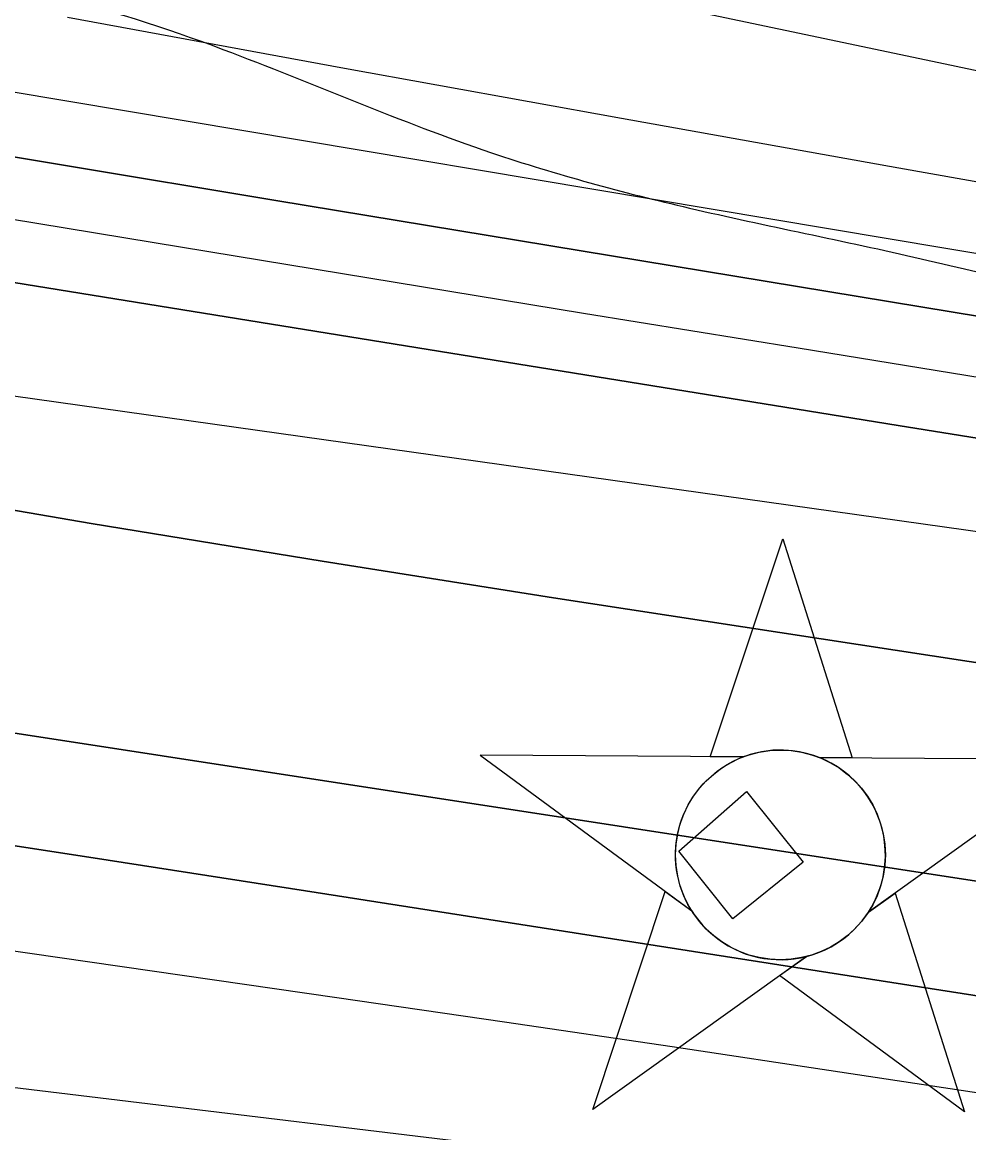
# Model space of a CAD drawing. Extents: x 3445503 to 3483459, y 540493 to 566012.
# Drawn here: x 3469389.4 to 3469665, y 552190.5 to 552514 of the extents above; entities that cross this region are included whole.
import ezdxf

# ---------------------------------------------------------------- set-up
doc = ezdxf.new("R2010")
doc.units = 0
for name, color, linetype in [('V-CHAN-DOCK', 7, 'Continuous'), ('V-CHAN-NAID', 7, 'Continuous'), ('V-RIVR-EDGE', 7, 'Continuous'), ('V-TOPO-DPTH', 7, 'Continuous'), ('V-TOPO-MAJR', 7, 'Continuous'), ('V-TOPO-MINR', 7, 'Continuous'), ('V-TOPO-WATR', 7, 'Continuous')]:
    doc.layers.add(name, color=color, linetype=linetype)

msp = doc.modelspace()

# ---------------------------------------------------------------- linework, layer by layer
at = {"layer": 'V-CHAN-DOCK'}
msp.add_lwpolyline([(3469580.58, 552272.5), (3469600.26, 552289.9), (3469616.8, 552269.34), (3469596.25, 552252.81), (3469580.58, 552272.5)], dxfattribs=at)
at = {"layer": 'V-CHAN-NAID'}
for points in [[(3469599.27, 552299.99), (3469589.68, 552300.06), (3469610.81, 552363.54), (3469631.03, 552299.76), (3469621.44, 552299.83), (3469619.87, 552300.41), (3469617.77, 552301.03), (3469615.73, 552301.48), (3469613.7, 552301.79), (3469612.53, 552301.9), (3469610.99, 552301.98), (3469609.27, 552301.98), (3469607.9, 552301.91), (3469606, 552301.71), (3469604.63, 552301.49), (3469602.85, 552301.11), (3469601.32, 552300.69), (3469600.28, 552300.35)], [(3469599.27, 552299.99), (3469522.78, 552300.53), (3469584.34, 552255.13), (3469583.23, 552257.04), (3469582.42, 552258.67), (3469581.59, 552260.64), (3469580.9, 552262.69), (3469580.53, 552264.01), (3469580.17, 552265.64), (3469579.93, 552267.08), (3469579.74, 552268.68), (3469579.63, 552270.42), (3469579.62, 552272), (3469579.73, 552274.07), (3469579.91, 552275.69), (3469580.3, 552277.89), (3469580.78, 552279.82), (3469581.38, 552281.7), (3469582.04, 552283.38), (3469582.77, 552284.97), (3469583.58, 552286.51), (3469584.64, 552288.24), (3469585.67, 552289.71), (3469586.67, 552290.98), (3469587.67, 552292.13), (3469588.98, 552293.46), (3469590.03, 552294.43), (3469591.75, 552295.83), (3469592.96, 552296.7), (3469594.65, 552297.77), (3469596.38, 552298.71), (3469597.83, 552299.4)], [(3469621.44, 552299.83), (3469697.94, 552299.29), (3469635.73, 552254.77), (3469636.64, 552256.25), (3469637.62, 552258.1), (3469638.34, 552259.69), (3469639.08, 552261.64), (3469639.62, 552263.43), (3469640.02, 552265.07), (3469640.38, 552267.07), (3469640.56, 552268.65), (3469640.69, 552270.85), (3469640.66, 552272.92), (3469640.47, 552275.14), (3469640.21, 552276.89), (3469639.71, 552279.13), (3469639.07, 552281.27), (3469638.32, 552283.25), (3469637.68, 552284.69), (3469636.67, 552286.61), (3469635.61, 552288.33), (3469634.39, 552290.03), (3469633.13, 552291.57), (3469631.86, 552292.94), (3469630.23, 552294.47), (3469628.48, 552295.88), (3469626.8, 552297.06), (3469624.92, 552298.19), (3469623.44, 552298.95)], [(3469617.7, 552241.86), (3469555.5, 552197.34), (3469576.62, 552260.82), (3469584.34, 552255.13), (3469584.98, 552254.17), (3469586.36, 552252.31), (3469587.57, 552250.89), (3469589.04, 552249.39), (3469590.43, 552248.14), (3469591.88, 552246.98), (3469593.28, 552245.99), (3469594.96, 552244.96), (3469596.68, 552244.05), (3469598.47, 552243.24), (3469599.91, 552242.68), (3469601.54, 552242.15), (3469603.77, 552241.59), (3469605.3, 552241.3), (3469607.32, 552241.04), (3469608.86, 552240.94), (3469610.72, 552240.92), (3469612.41, 552240.99), (3469614.12, 552241.17), (3469616.02, 552241.48)], [(3469635.73, 552254.77), (3469643.53, 552260.35), (3469663.75, 552196.57), (3469609.9, 552236.28), (3469617.7, 552241.86), (3469619.37, 552242.33), (3469620.98, 552242.9), (3469623.14, 552243.81), (3469624.87, 552244.69), (3469626.74, 552245.81), (3469628.48, 552247.02), (3469630.03, 552248.26), (3469631.32, 552249.43), (3469632.7, 552250.85), (3469633.9, 552252.25), (3469635.02, 552253.73)]]:
    msp.add_lwpolyline(points, close=True, dxfattribs=at)
msp.add_circle((3469610.15, 552271.45), 30.54, dxfattribs=at)
at = {"layer": 'V-RIVR-EDGE'}
msp.add_spline([(3466309.38, 552621.96), (3466349.7, 552619.42), (3466382.73, 552619.34), (3466411.93, 552618.58), (3466431.74, 552619.22), (3466456.43, 552621.25), (3466478.34, 552625.36), (3466500.25, 552626.35), (3466524.24, 552628.03), (3466536.75, 552627.65), (3466565.61, 552631.75), (3466586.13, 552632.4), (3466600.73, 552633.75), (3466616.03, 552634.41), (3466639.32, 552633.66), (3466653.57, 552633.62), (3466663.66, 552636.38), (3466670.96, 552636.71), (3466676.52, 552638.08), (3466689.38, 552636.31), (3466713.37, 552637.3), (3466728.67, 552638.65), (3466733.54, 552639.33), (3466741.19, 552639.31), (3466744.67, 552640.35), (3466765.88, 552643.43), (3466811.08, 552646.79), (3466822.21, 552647.81), (3466836.47, 552652.29), (3466848.28, 552649.83), (3466872.26, 552647.68), (3466895.55, 552644.84), (3466925.79, 552644.07), (3466966.46, 552642.93), (3466982.79, 552640.8), (3467002.6, 552635.19), (3467043.6, 552627.1), (3467061.67, 552625.66), (3467070.71, 552626.68), (3467078.71, 552629.09), (3467090.2, 552637.06), (3467099.25, 552641.56), (3467116.3, 552647.43), (3467156.66, 552659.15), (3467180.3, 552663.26), (3467190.05, 552666.71), (3467215.1, 552674.64), (3467224.5, 552681.23), (3467241.91, 552694.05), (3467256.19, 552704.44), (3467275.69, 552716.56), (3467305.63, 552735.6), (3467327.56, 552748.41), (3467352.29, 552766.43), (3467374.58, 552781.67), (3467388.85, 552788.24), (3467399.64, 552795.86), (3467402.78, 552801.76), (3467413.91, 552804.17), (3467419.48, 552807.63), (3467425.41, 552815.26), (3467432.37, 552818.72), (3467446.3, 552824.94), (3467466.13, 552834.63), (3467483.88, 552840.5), (3467499.18, 552841.5), (3467510.65, 552844.25), (3467520.05, 552847.71), (3467524.58, 552850.48), (3467538.49, 552854.96), (3467570.83, 552859.75), (3467609.08, 552864.17), (3467645.6, 552868.95), (3467670.28, 552869.58), (3467689.75, 552871.27), (3467696.01, 552871.26), (3467706.09, 552869.84), (3467716.52, 552869.47), (3467730.42, 552869.09), (3467744.68, 552872.18), (3467757.2, 552874.93), (3467768.33, 552874.9), (3467789.87, 552871.37), (3467862.18, 552872.93), (3467905.63, 552870.04), (3467943.49, 552856.05), (3467982.02, 552836.13), (3468014.64, 552810.68), (3468040.66, 552789.06), (3468070.15, 552766.39), (3468095.14, 552752.42), (3468129.53, 552738.43), (3468159.75, 552729.32), (3468202.15, 552725.39), (3468241.43, 552724.6), (3468263.67, 552723.5), (3468284.52, 552718.58), (3468310.55, 552700.09), (3468339.35, 552679.86), (3468348.37, 552674.28), (3468371.31, 552670.05), (3468394.95, 552672.07), (3468423.11, 552672.35), (3468450.57, 552670.55), (3468476.29, 552670.83), (3468493.33, 552672.18), (3468516.29, 552677.34), (3468541.34, 552687.36), (3468560.14, 552697.74), (3468569.53, 552699.45), (3468577.18, 552699.09), (3468586.55, 552693.15), (3468603.19, 552676.08), (3468627.15, 552664.55), (3468668.51, 552659.93), (3468712.66, 552659.12), (3468729.7, 552662.56), (3468746.74, 552667.38), (3468759.96, 552668.39), (3468773.15, 552661.75), (3468796.05, 552642.92), (3468815.14, 552632.1), (3468834.58, 552620.23), (3468847.09, 552617.42), (3468885.66, 552611.42), (3468924.92, 552605.06), (3468947.86, 552603.27), (3468956.91, 552605.33), (3468965.96, 552610.87), (3468970.84, 552616.42), (3468974.66, 552616.41), (3468976.73, 552609.8), (3468983.64, 552592.05), (3468990.57, 552583.69), (3469002.72, 552573.23), (3469014.52, 552565.91), (3469022.16, 552563.11), (3469029.11, 552562.39), (3469038.49, 552560.63), (3469047.86, 552555.39), (3469053.77, 552553.29), (3469073.92, 552550.81), (3469091.3, 552548.33), (3469106.58, 552542.04), (3469126.73, 552536.43), (3469142.71, 552533.61), (3469153.14, 552532.19), (3469162.52, 552528.34), (3469171.88, 552518.24), (3469185.76, 552509.51), (3469208.69, 552504.59), (3469232.67, 552501.75), (3469258.05, 552503.42), (3469277.18, 552507.55), (3469302.57, 552512.7), (3469341.87, 552520.6), (3469368.3, 552524.01), (3469396.11, 552521.51), (3469447.87, 552506.08), (3469526.01, 552475.99), (3469583.68, 552459.86), (3469651.08, 552445.09), (3469684.78, 552437.71), (3469730.66, 552432.73), (3469767.15, 552428.82), (3469829.71, 552423.45), (3469847.79, 552424.1), (3469856.83, 552424.07), (3469867.6, 552422.31), (3469876.28, 552418.46), (3469887.74, 552412.87), (3469925.6, 552399.22), (3469955.13, 552391.85), (3469977.36, 552385.88), (3470001.33, 552379.57), (3470024.27, 552378.47), (3470048.27, 552381.54), (3470074.01, 552388.43), (3470084.09, 552390.84), (3470093.83, 552391.51), (3470109.12, 552387.64), (3470138.28, 552372.97), (3470163.62, 552356.57), (3470192.44, 552345.72), (3470225.46, 552340.43), (3470241.79, 552339.34), (3470271.69, 552339.27), (3470310.96, 552335.7), (3470330.08, 552335.65), (3470358.59, 552336.27), (3470382.57, 552334.82), (3470398.21, 552331.31), (3470414.53, 552324.66), (3470435.02, 552316.62), (3470465.58, 552306.11), (3470481.55, 552297.03), (3470485.38, 552296.33), (3470491.63, 552295.97), (3470495.8, 552293.52), (3470499.96, 552290.73), (3470505.87, 552287.94), (3470526.71, 552283.02), (3470533.31, 552282.65), (3470539.22, 552282.64), (3470542.35, 552281.94), (3470544.08, 552279.5), (3470547.21, 552276.71), (3470551.37, 552273.57), (3470557.62, 552271.82), (3470564.57, 552269.71), (3470576.39, 552270.03), (3470585.77, 552269.31), (3470591.33, 552266.52), (3470613.56, 552258.47), (3470637.52, 552247.98), (3470666.69, 552234.35), (3470680.92, 552228.06), (3470696.55, 552223.15), (3470705.24, 552221.05), (3470710.45, 552221.03), (3470716.37, 552224.84), (3470726.81, 552226.21), (3470744.89, 552227.9), (3470772.01, 552229.92), (3470784.18, 552230.58), (3470792.17, 552230.22), (3470802.94, 552227.06), (3470818.58, 552226.67), (3470830.06, 552229.78), (3470835.98, 552233.58), (3470842.59, 552233.92), (3470861.01, 552232.83), (3470874.21, 552228.28), (3470890.18, 552221.28), (3470909.3, 552220.54), (3470935.37, 552220.48), (3470949.63, 552223.92), (3470960.76, 552226.32), (3470973.28, 552226.29), (3470997.6, 552221.71), (3471022.27, 552216.44), (3471070.56, 552205.19), (3471088.98, 552203.41), (3471111.92, 552203.01), (3471121.66, 552202.63), (3471127.91, 552201.58), (3471132.77, 552198.09), (3471136.58, 552193.21), (3471141.45, 552193.2), (3471145.63, 552195.97), (3471151.19, 552196.65), (3471156.75, 552196.64), (3471178.3, 552192.07), (3471192.54, 552188.21), (3471223.46, 552180.48), (3471265.84, 552168.56), (3471314.83, 552156.27), (3471351.3, 552145.4), (3471386.04, 552136.97), (3471401.34, 552136.59), (3471419.41, 552135.15), (3471433.66, 552131.99), (3471456.24, 552126.37), (3471476.74, 552123.19), (3471490.64, 552119.33), (3471513.9, 552109.19), (3471547.95, 552099.03), (3471579.56, 552092), (3471609.44, 552084.97), (3471637.24, 552078.65), (3471668.5, 552067.44), (3471684.82, 552061.84), (3471699.76, 552059.72), (3471716.44, 552054.46), (3471743.18, 552045.36), (3471759.5, 552035.93), (3471773.39, 552031.03), (3471788.67, 552023.34), (3471808.46, 552013.91), (3471820.61, 552009.01), (3471825.82, 552006.22), (3471833.45, 551997.16), (3471837.26, 551992.63), (3471849.41, 551987.39), (3471863.31, 551984.92), (3471900.51, 551985.87), (3471925.88, 551983.72), (3471961.68, 551978.07), (3472004.07, 551970.32), (3472058.26, 551955.59), (3472104.46, 551941.22), (3472151.7, 551925.11), (3472165.59, 551919.86), (3472170.8, 551915.33), (3472181.91, 551909.74), (3472191.98, 551907.28), (3472199.96, 551902.39), (3472208.99, 551898.9), (3472220.11, 551895.04), (3472235.39, 551890.14), (3472240.61, 551890.13), (3472245.47, 551889.77), (3472259.37, 551886.6), (3472269.45, 551885.19), (3472280.21, 551880.3), (3472294.81, 551878.87), (3472314.28, 551878.13), (3472330.27, 551879.13), (3472344.18, 551880.83), (3472354.25, 551878.72), (3472360.16, 551878.36), (3472367.81, 551879.04), (3472378.25, 551881.1), (3472386.24, 551881.08), (3472400.49, 551879.3), (3472427.26, 551878.19), (3472454.38, 551882.3), (3472479.76, 551882.93), (3472504.44, 551881.48), (3472524.95, 551881.43), (3472536.42, 551880.71), (3472544.41, 551877.9), (3472549.27, 551875.46), (3472555.18, 551875.44), (3472570.12, 551874.71), (3472580.21, 551875.73), (3472593.42, 551876.04), (3472610.1, 551875.66), (3472633.74, 551876.29), (3472647.29, 551873.48), (3472654.24, 551870.33), (3472660.15, 551870.32), (3472666.41, 551871.69), (3472682.05, 551870.96), (3472693.88, 551874.06), (3472707.1, 551879.59), (3472717.88, 551879.91), (3472730.73, 551876.4), (3472741.86, 551876.03), (3472753.68, 551876.69), (3472772.81, 551883.25), (3472794.03, 551888.41), (3472814.55, 551891.14), (3472833.33, 551892.83), (3472843.41, 551894.55), (3472860.46, 551899.37), (3472888.28, 551905.56), (3472914.02, 551910.02), (3472934.19, 551912.4), (3472958.18, 551913.73), (3472986.34, 551913.66), (3473020.75, 551912.88), (3473048.56, 551912.46), (3473074.99, 551916.22), (3473094.82, 551921.74), (3473113.96, 551930.38), (3473134.14, 551940.41), (3473153.29, 551952.18), (3473173.49, 551967.43), (3473183.94, 551974.01), (3473198.2, 551977.8), (3473219.4, 551974.96), (3473232.25, 551969.02), (3473250.3, 551958.55), (3473256.55, 551955.06), (3473269.4, 551952.07)], degree=3, dxfattribs=at)
at = {"layer": 'V-TOPO-DPTH'}
for points in [[(3470860.67, 552271.89), (3470791.81, 552281.89), (3470722.99, 552292.18), (3470654.23, 552302.89), (3470585.52, 552313.88), (3470514.14, 552325.52), (3470481.15, 552330.91), (3470448.17, 552336.3), (3470415.19, 552341.69), (3470382.2, 552347.1), (3470138.53, 552387.05), (3470083.83, 552396.07), (3470029.14, 552405.15), (3469974.47, 552414.32), (3469919.8, 552423.55), (3469826.3, 552439.43), (3469818.4, 552440.78), (3469810.49, 552442.14), (3469802.59, 552443.52), (3469794.7, 552444.91), (3469644.62, 552471.5), (3469563.9, 552485.93), (3469483.2, 552500.53), (3469402.56, 552515.38)], [(3470938.46, 552203.7), (3470455.53, 552287.48), (3470448.78, 552288.66), (3470442.03, 552289.86), (3470435.29, 552291.07), (3470428.54, 552292.29), (3470371.16, 552302.8), (3470335.73, 552309.28), (3470300.29, 552315.75), (3470264.86, 552322.2), (3470229.42, 552328.65), (3469851.7, 552397.26), (3469828.48, 552401.42), (3469805.25, 552405.5), (3469782, 552409.47), (3469758.73, 552413.36), (3469525.08, 552451.88), (3469463.28, 552462.1), (3469401.48, 552472.36), (3469339.69, 552482.69)], [(3469339.69, 552482.69), (3469401.48, 552472.36), (3469463.28, 552462.1), (3469525.08, 552451.88), (3469758.73, 552413.36), (3469782, 552409.47), (3469805.25, 552405.5), (3469828.48, 552401.42), (3469851.7, 552397.26), (3470229.42, 552328.65), (3470264.86, 552322.2), (3470300.29, 552315.75), (3470335.73, 552309.28), (3470371.16, 552302.8), (3470428.54, 552292.29), (3470435.29, 552291.07), (3470442.03, 552289.86), (3470448.78, 552288.66), (3470455.53, 552287.48), (3470938.46, 552203.7)], [(3469214.05, 552466.15), (3469644.38, 552396.55), (3469670.38, 552392.36), (3469696.38, 552388.18), (3469722.38, 552384.03), (3469748.39, 552379.89), (3469787.8, 552373.63), (3469794.1, 552372.6), (3469800.39, 552371.54), (3469806.68, 552370.43), (3469812.96, 552369.29), (3469864.06, 552359.75), (3469895.87, 552353.77), (3469927.68, 552347.73), (3469959.47, 552341.62), (3469991.25, 552335.44), (3470382.05, 552259.02)], [(3469214.05, 552466.15), (3469644.38, 552396.55), (3469670.38, 552392.36), (3469696.38, 552388.18), (3469722.38, 552384.03), (3469748.39, 552379.89), (3469787.8, 552373.63), (3469794.1, 552372.6), (3469800.39, 552371.54), (3469806.68, 552370.43), (3469812.96, 552369.29), (3469864.06, 552359.75), (3469895.87, 552353.77), (3469927.68, 552347.73), (3469959.47, 552341.62), (3469991.25, 552335.44), (3470382.05, 552259.02)], [(3471018.47, 552081.83), (3470449.03, 552196.62), (3470439.61, 552198.5), (3470430.19, 552200.36), (3470420.76, 552202.19), (3470411.33, 552204), (3470401.89, 552205.76), (3470392.44, 552207.48), (3470382.98, 552209.14), (3470373.51, 552210.76), (3469839.63, 552300.35), (3469815.49, 552304.34), (3469791.34, 552308.27), (3469767.17, 552312.1), (3469742.99, 552315.86), (3469544.1, 552346.36), (3469476.75, 552356.98), (3469409.46, 552367.97), (3469342.27, 552379.53)], [(3469342.27, 552379.53), (3469409.46, 552367.97), (3469476.75, 552356.98), (3469544.1, 552346.36), (3469742.99, 552315.86), (3469767.17, 552312.1), (3469791.34, 552308.27), (3469815.49, 552304.34), (3469839.63, 552300.35), (3470373.51, 552210.76), (3470382.98, 552209.14), (3470392.44, 552207.48), (3470401.89, 552205.76), (3470411.33, 552204), (3470420.76, 552202.19), (3470430.19, 552200.36), (3470439.61, 552198.5), (3470449.03, 552196.62), (3471018.47, 552081.83)], [(3471017.4, 552041.54), (3470777.39, 552077.01), (3470717.98, 552085.94), (3470658.59, 552095.06), (3470599.25, 552104.47), (3470539.94, 552114.07), (3470491.75, 552121.99), (3470456.57, 552127.85), (3470421.4, 552133.82), (3470386.26, 552139.93), (3470351.14, 552146.15), (3470066.35, 552197.22), (3470019.08, 552205.62), (3469971.78, 552213.92), (3469924.47, 552222.08), (3469877.13, 552230.13), (3469867.2, 552231.81), (3469824.81, 552238.86), (3469782.39, 552245.8), (3469739.95, 552252.55), (3469697.48, 552259.18), (3469296.99, 552320.84)], [(3469296.99, 552320.84), (3469697.48, 552259.18), (3469739.95, 552252.55), (3469782.39, 552245.8), (3469824.81, 552238.86), (3469867.2, 552231.81), (3469877.13, 552230.13), (3469924.47, 552222.08), (3469971.78, 552213.92), (3470019.08, 552205.62), (3470066.35, 552197.22), (3470351.14, 552146.15), (3470386.26, 552139.93), (3470421.4, 552133.82), (3470456.57, 552127.85), (3470491.75, 552121.99), (3470539.94, 552114.07), (3470599.25, 552104.47), (3470658.59, 552095.06), (3470717.98, 552085.94), (3470777.39, 552077.01), (3471017.4, 552041.54)], [(3470831.16, 552031.37), (3470761.91, 552041.25), (3470692.68, 552051.31), (3470623.49, 552061.63), (3470554.33, 552072.12), (3470427.78, 552091.57), (3470421.91, 552092.49), (3470416.05, 552093.44), (3470410.2, 552094.44), (3470404.36, 552095.47), (3470352.65, 552104.79), (3470320.96, 552110.55), (3470289.28, 552116.36), (3470257.61, 552122.25), (3470225.96, 552128.21), (3469829.43, 552203.32), (3469803.56, 552208.09), (3469777.65, 552212.7), (3469751.7, 552217.06), (3469725.72, 552221.25), (3469471.9, 552261), (3469414.45, 552269.92), (3469356.98, 552278.76)], [(3469356.98, 552278.76), (3469414.45, 552269.92), (3469471.9, 552261), (3469725.72, 552221.25), (3469751.7, 552217.06), (3469777.65, 552212.7), (3469803.56, 552208.09), (3469829.43, 552203.32), (3470225.96, 552128.21), (3470257.61, 552122.25), (3470289.28, 552116.36), (3470320.96, 552110.55), (3470352.65, 552104.79), (3470404.36, 552095.47), (3470410.2, 552094.44), (3470416.05, 552093.44), (3470421.91, 552092.49), (3470427.78, 552091.57), (3470554.33, 552072.12), (3470623.49, 552061.63), (3470692.68, 552051.31), (3470761.91, 552041.25), (3470831.16, 552031.37)]]:
    msp.add_lwpolyline(points, dxfattribs=at)
at = {"layer": 'V-TOPO-MAJR'}
msp.add_lwpolyline([(3470869.73, 551993.56), (3470447.7, 552064.41), (3470430.35, 552067.35), (3470413, 552070.32), (3470395.66, 552073.35), (3470378.32, 552076.41), (3470156.32, 552115.97), (3470092.53, 552127.4), (3470028.75, 552138.91), (3469965, 552150.55), (3469901.27, 552162.27), (3469798.48, 552181.27), (3469786.14, 552183.5), (3469773.79, 552185.64), (3469761.42, 552187.67), (3469749.03, 552189.63), (3469676.24, 552200.77), (3469627.44, 552208.18), (3469578.63, 552215.5), (3469529.8, 552222.7), (3469480.96, 552229.81), (3469184.53, 552272.6)], dxfattribs=at)
at = {"layer": 'V-TOPO-MINR'}
for points in [[(3470863.21, 552294.59), (3470491.95, 552355.36), (3470471.76, 552358.67), (3470451.57, 552361.98), (3470431.37, 552365.29), (3470411.18, 552368.6), (3469981.34, 552439.13), (3469953.45, 552443.78), (3469925.58, 552448.53), (3469897.74, 552453.43), (3469869.91, 552458.43), (3469842.12, 552463.63), (3469814.36, 552468.99), (3469786.65, 552474.59), (3469758.97, 552480.36), (3469737.79, 552484.87), (3469699.55, 552492.99), (3469661.3, 552501.1), (3469623.04, 552509.16), (3469584.78, 552517.2), (3469229.21, 552591.75)], [(3470860.67, 552271.89), (3470791.81, 552281.89), (3470722.99, 552292.18), (3470654.23, 552302.89), (3470585.52, 552313.88), (3470514.14, 552325.52), (3470481.15, 552330.91), (3470448.17, 552336.3), (3470415.19, 552341.69), (3470382.2, 552347.1), (3470138.53, 552387.05), (3470083.83, 552396.07), (3470029.14, 552405.15), (3469974.47, 552414.32), (3469919.8, 552423.55), (3469826.3, 552439.43), (3469818.4, 552440.78), (3469810.49, 552442.14), (3469802.59, 552443.52), (3469794.7, 552444.91), (3469644.62, 552471.5), (3469563.9, 552485.93), (3469483.2, 552500.53), (3469402.56, 552515.38)], [(3471022.72, 552221.19), (3470536.72, 552296.02), (3470521.39, 552298.41), (3470506.06, 552300.81), (3470490.74, 552303.26), (3470475.42, 552305.73), (3470460.11, 552308.25), (3470444.8, 552310.79), (3470429.5, 552313.37), (3470414.2, 552315.98), (3470393.04, 552319.62), (3470367.16, 552324.09), (3470341.29, 552328.59), (3470315.43, 552333.13), (3470289.58, 552337.69), (3469871.47, 552411.75), (3469839.61, 552417.35), (3469807.74, 552422.89), (3469775.85, 552428.34), (3469743.95, 552433.73), (3469283.05, 552510.97)], [(3470834.53, 552198.17), (3470472.76, 552263.72), (3470456.07, 552266.76), (3470439.38, 552269.83), (3470422.7, 552272.94), (3470406.03, 552276.08), (3470262.06, 552303.31), (3470185.56, 552317.72), (3470109.05, 552332.06), (3470032.51, 552346.29), (3469955.96, 552360.45), (3469832.32, 552383.23), (3469817.57, 552385.9), (3469802.82, 552388.5), (3469788.04, 552391), (3469773.26, 552393.44), (3469677.82, 552408.87), (3469615.32, 552419.01), (3469552.82, 552429.19), (3469490.33, 552439.43), (3469427.85, 552449.7), (3469198.02, 552487.62)], [(3470382.05, 552259.02), (3469991.25, 552335.44), (3469959.47, 552341.62), (3469927.68, 552347.73), (3469895.87, 552353.77), (3469864.06, 552359.75), (3469812.96, 552369.29), (3469806.68, 552370.43), (3469800.39, 552371.54), (3469794.1, 552372.6), (3469787.8, 552373.63), (3469748.39, 552379.89), (3469722.38, 552384.03), (3469696.38, 552388.18), (3469670.38, 552392.36), (3469644.38, 552396.55), (3469214.05, 552466.15)], [(3471056.05, 552103.34), (3470643.81, 552184.32), (3470608.77, 552191.2), (3470573.72, 552198.08), (3470538.67, 552204.96), (3470503.62, 552211.84), (3470468.58, 552218.73), (3470433.53, 552225.62), (3470398.49, 552232.51), (3470363.44, 552239.41), (3470060.15, 552299.15), (3470016.37, 552307.64), (3469972.55, 552315.95), (3469928.68, 552323.99), (3469884.78, 552331.86), (3469883.8, 552332.03), (3469840.33, 552339.45), (3469796.81, 552346.57), (3469753.22, 552353.25), (3469709.58, 552359.62), (3469179.93, 552434.21)], [(3471018.47, 552081.83), (3470449.03, 552196.62), (3470439.61, 552198.5), (3470430.19, 552200.36), (3470420.76, 552202.19), (3470411.33, 552204), (3470401.89, 552205.76), (3470392.44, 552207.48), (3470382.98, 552209.14), (3470373.51, 552210.76), (3469839.63, 552300.35), (3469815.49, 552304.34), (3469791.34, 552308.27), (3469767.17, 552312.1), (3469742.99, 552315.86), (3469544.1, 552346.36), (3469476.75, 552356.98), (3469409.46, 552367.97), (3469342.27, 552379.53)], [(3471017.4, 552041.54), (3470777.39, 552077.01), (3470717.98, 552085.94), (3470658.59, 552095.06), (3470599.25, 552104.47), (3470539.94, 552114.07), (3470491.75, 552121.99), (3470456.57, 552127.85), (3470421.4, 552133.82), (3470386.26, 552139.93), (3470351.14, 552146.15), (3470066.35, 552197.22), (3470019.08, 552205.62), (3469971.78, 552213.92), (3469924.47, 552222.08), (3469877.13, 552230.13), (3469867.2, 552231.81), (3469824.81, 552238.86), (3469782.39, 552245.8), (3469739.95, 552252.55), (3469697.48, 552259.18), (3469296.99, 552320.84)], [(3470831.16, 552031.37), (3470761.91, 552041.25), (3470692.68, 552051.31), (3470623.49, 552061.63), (3470554.33, 552072.12), (3470427.78, 552091.57), (3470421.91, 552092.49), (3470416.05, 552093.44), (3470410.2, 552094.44), (3470404.36, 552095.47), (3470352.65, 552104.79), (3470320.96, 552110.55), (3470289.28, 552116.36), (3470257.61, 552122.25), (3470225.96, 552128.21), (3469829.43, 552203.32), (3469803.56, 552208.09), (3469777.65, 552212.7), (3469751.7, 552217.06), (3469725.72, 552221.25), (3469471.9, 552261), (3469414.45, 552269.92), (3469356.98, 552278.76)], [(3471020.11, 551913.05), (3470813.53, 551962.06), (3470746.55, 551977.45), (3470679.44, 551992.23), (3470612.13, 552006.06), (3470544.69, 552019.27), (3470448.02, 552037.51), (3470428.81, 552041.1), (3470409.59, 552044.65), (3470390.36, 552048.14), (3470371.12, 552051.58), (3469832.23, 552147.25), (3469821.84, 552149.07), (3469811.44, 552150.83), (3469801.03, 552152.53), (3469790.61, 552154.18), (3469780.17, 552155.74), (3469769.73, 552157.24), (3469759.27, 552158.63), (3469748.81, 552159.95), (3469192.86, 552227.08)]]:
    msp.add_lwpolyline(points, dxfattribs=at)
at = {"layer": 'V-TOPO-WATR'}
msp.add_lwpolyline([(3470938.46, 552203.7), (3470455.53, 552287.48), (3470448.78, 552288.66), (3470442.03, 552289.86), (3470435.29, 552291.07), (3470428.54, 552292.29), (3470371.16, 552302.8), (3470335.73, 552309.28), (3470300.29, 552315.75), (3470264.86, 552322.2), (3470229.42, 552328.65), (3469851.7, 552397.26), (3469828.48, 552401.42), (3469805.25, 552405.5), (3469782, 552409.47), (3469758.73, 552413.36), (3469525.08, 552451.88), (3469463.28, 552462.1), (3469401.48, 552472.36), (3469339.69, 552482.69)], dxfattribs=at)

doc.saveas('drawing.dxf')
